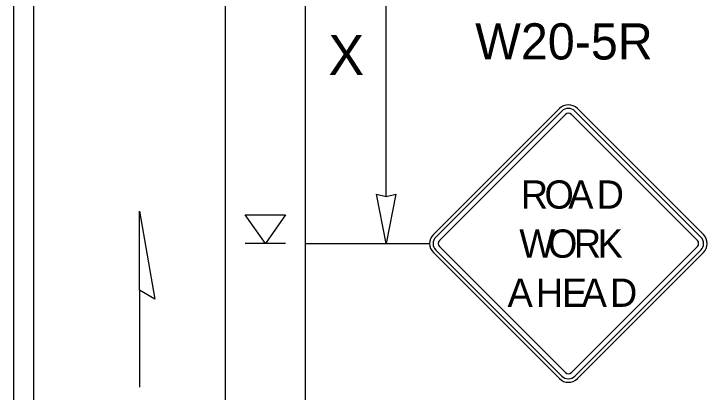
# Model space of a CAD drawing. Extents: x 99958 to 100176, y 99935 to 100011.
# Drawn here: x 100063.652 to 100065.03, y 99971.996 to 99972.748 of the extents above; entities that cross this region are included whole.
import ezdxf

# ---------------------------------------------------------------- set-up
doc = ezdxf.new("R2010")
doc.units = 0
for name, color, linetype in [('RD_ED_ShoulderPavedEdge', 7, 'Continuous'), ('RD_MK_LineDblYellowCenter', 7, 'Continuous'), ('RD_MK_LineEdgeWhite', 7, 'Continuous'), ('TR_SN_ConstructionSigns', 7, 'Continuous'), ('TR_WZ_PortableSignMountBlk-Org', 7, 'Continuous'), ('TR_WZ_WorkZoneDetails', 7, 'Continuous'), ('TR_WZ_WorkZoneTextCurrent', 7, 'Continuous')]:
    doc.layers.add(name, color=color, linetype=linetype)

msp = doc.modelspace()

# ---------------------------------------------------------------- linework, layer by layer
at = {"layer": 'RD_ED_ShoulderPavedEdge'}
msp.add_lwpolyline([(100064.2319, 99971.9059), (100064.2319, 99973.6724)], dxfattribs=at)
at = {"layer": 'RD_MK_LineDblYellowCenter'}
for p, q in [((100063.6519, 99971.9059), (100063.6519, 99973.5424)), ((100063.6919, 99971.9059), (100063.6919, 99973.5424))]:
    msp.add_line(p, q, dxfattribs=at)
at = {"layer": 'RD_MK_LineEdgeWhite'}
msp.add_line((100064.0719, 99973.6724), (100064.0719, 99971.9059), dxfattribs=at)
at = {"layer": 'TR_SN_ConstructionSigns'}
for p, q in [((100064.7366, 99972.5601), (100064.486, 99972.3095)), ((100064.7416, 99972.5551), (100064.491, 99972.3045)), ((100065.018, 99972.3045), (100064.7674, 99972.5551)), ((100065.023, 99972.3095), (100064.7724, 99972.5601)), ((100064.498, 99972.2976), (100064.7485, 99972.5481)), ((100064.7605, 99972.5481), (100065.0111, 99972.2976)), ((100064.491, 99972.2787), (100064.7416, 99972.0281)), ((100064.7485, 99972.0351), (100064.498, 99972.2856)), ((100065.0111, 99972.2856), (100064.7605, 99972.0351)), ((100064.7674, 99972.0281), (100065.018, 99972.2787)), ((100064.486, 99972.2737), (100064.7366, 99972.0231)), ((100064.7724, 99972.0231), (100065.023, 99972.2737))]:
    msp.add_line(p, q, dxfattribs=at)
for centre, radius, start, end in [((100064.7545, 99972.5422), 0.0253, 45, 135), ((100064.7545, 99972.5422), 0.0183, 45, 135), ((100064.7545, 99972.5422), 0.00844, 45, 135), ((100064.5039, 99972.2916), 0.0253, 135, 225), ((100064.5039, 99972.2916), 0.0183, 135, 225), ((100065.0051, 99972.2916), 0.0183, 315, 45), ((100065.0051, 99972.2916), 0.0253, 315, 45), ((100064.5039, 99972.2916), 0.00844, 135, 225), ((100065.0051, 99972.2916), 0.00844, 315, 45), ((100064.7545, 99972.041), 0.0183, 225, 315), ((100064.7545, 99972.041), 0.00844, 225, 315), ((100064.7545, 99972.041), 0.0253, 225, 315)]:
    msp.add_arc(centre, radius, start, end, dxfattribs=at)
at = {"layer": 'TR_WZ_PortableSignMountBlk-Org'}
msp.add_line((100064.1919, 99972.2916), (100064.1119, 99972.2916), dxfattribs=at)
msp.add_lwpolyline([(100064.152, 99972.2916), (100064.1119, 99972.3491), (100064.1919, 99972.3491)], close=True, dxfattribs=at)
at = {"layer": 'TR_WZ_WorkZoneDetails'}
for p, q in [((100064.3919, 99972.3853), (100064.3919, 99972.9479)), ((100064.2319, 99972.2916), (100064.4786, 99972.2916)), ((100063.9015, 99972.1988), (100063.9015, 99972.0059))]:
    msp.add_line(p, q, dxfattribs=at)
for points in [[(100064.3919, 99972.2916), (100064.3727, 99972.3899), (100064.3919, 99972.3853), (100064.4112, 99972.3899)], [(100063.9015, 99972.356), (100063.9323, 99972.181), (100063.9015, 99972.1988)]]:
    msp.add_lwpolyline(points, close=True, dxfattribs=at)

# ---------------------------------------------------------------- texts
at = {"layer": 'TR_SN_ConstructionSigns'}
msp.add_text('W20-5R', height=0.072, rotation=360, dxfattribs=at).set_placement((100064.5692, 99972.6577))
for s, p in [('R', (100064.6599, 99972.3611)), ('O', (100064.7069, 99972.3611)), ('A', (100064.7543, 99972.3611)), ('D', (100064.8108, 99972.3611)), ('W', (100064.657, 99972.2635)), ('O', (100064.7139, 99972.2635)), ('R', (100064.7654, 99972.2635)), ('K', (100064.8126, 99972.2635)), ('A', (100064.6336, 99972.1658)), ('H', (100064.6898, 99972.1658)), ('E', (100064.7416, 99972.1658)), ('A', (100064.7809, 99972.1658)), ('D', (100064.8372, 99972.1658))]:
    msp.add_text(s, height=0.0562, dxfattribs=at).set_placement(p)
at = {"layer": 'TR_WZ_WorkZoneTextCurrent'}
msp.add_text('X', height=0.08, dxfattribs=at).set_placement((100064.2772, 99972.6266))

doc.saveas('drawing.dxf')
